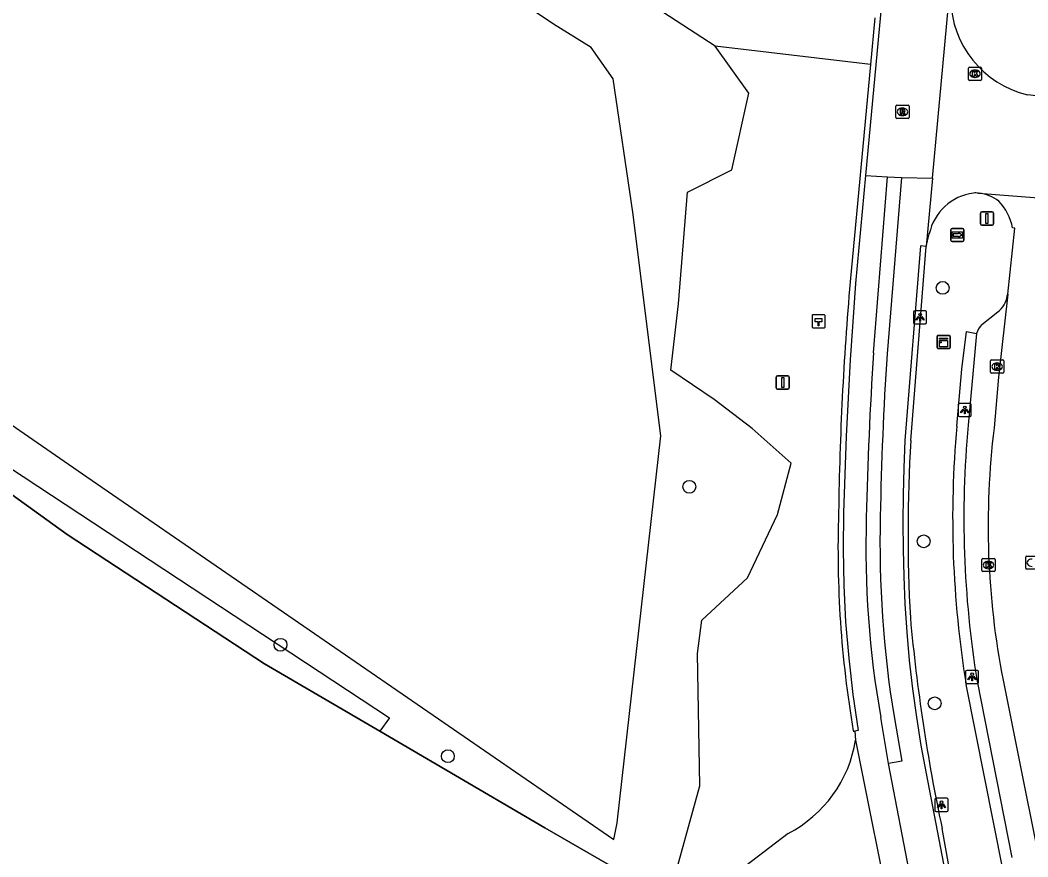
# Model space of a CAD drawing. Extents: x 160203 to 161526, y 379529 to 381797.
# Drawn here: x 160739.6 to 160816.3, y 380497.8 to 380561.5 of the extents above; entities that cross this region are included whole.
import ezdxf

# ---------------------------------------------------------------- set-up
doc = ezdxf.new("R2010")
doc.units = 0
for name, color, linetype in [('IMGEO_Boom', 7, 'Continuous'), ('IMGEO_Hectometerpaal', 7, 'Continuous'), ('IMGEO_Hek', 7, 'Continuous'), ('IMGEO_Kast', 7, 'Continuous'), ('IMGEO_Kolk', 7, 'Continuous'), ('IMGEO_Lichtpunt', 7, 'Continuous'), ('IMGEO_Loofbos', 7, 'Continuous'), ('IMGEO_Parkeervlak_open', 7, 'Continuous'), ('IMGEO_Rijbaan_lokaal_gesloten', 7, 'Continuous'), ('IMGEO_Rijbaan_lokaal_open', 7, 'Continuous'), ('IMGEO_Rioolput', 7, 'Continuous'), ('IMGEO_Sirene', 7, 'Continuous'), ('IMGEO_Verkeersbordpaal', 7, 'Continuous'), ('IMGEO_Voetpad_onverhard', 7, 'Continuous'), ('IMGEO_Voetpad_open', 7, 'Continuous'), ('IMGEO_Wegwijzer', 7, 'Continuous')]:
    doc.layers.add(name, color=color, linetype=linetype)

msp = doc.modelspace()

# ---------------------------------------------------------------- linework, layer by layer
at = {"layer": 'IMGEO_Boom'}
for centre in [(160809.825, 380541.096), (160790.529, 380525.955), (160808.385, 380521.804), (160759.399, 380513.93), (160809.221, 380509.468), (160772.148, 380505.449)]:
    msp.add_circle(centre, 0.489, dxfattribs=at)
at = {"layer": 'IMGEO_Hectometerpaal'}
for p, q in [((160800.793, 380539.052), (160799.952, 380539.052)), ((160800.793, 380539.052), (160799.952, 380539.052)), ((160799.877, 380538.968), (160799.877, 380538.127)), ((160799.877, 380538.968), (160799.877, 380538.127)), ((160800.877, 380538.136), (160800.877, 380538.977)), ((160800.877, 380538.136), (160800.877, 380538.977)), ((160799.961, 380538.052), (160800.802, 380538.052)), ((160799.961, 380538.052), (160800.802, 380538.052))]:
    msp.add_line(p, q, dxfattribs=at)
msp.add_lwpolyline([(160800.402, 380538.196), (160800.342, 380538.196), (160800.342, 380538.501), (160800.122, 380538.501), (160800.122, 380538.77), (160800.622, 380538.77), (160800.622, 380538.501), (160800.402, 380538.501), (160800.402, 380538.196)], dxfattribs=at)
for centre, start, end in [((160799.955, 380538.974), 92.4484, 184.28452), ((160799.955, 380538.974), 92.4484, 184.28452), ((160800.799, 380538.974), 2.4484, 94.28452), ((160800.799, 380538.974), 2.4484, 94.28452), ((160799.955, 380538.13), 182.4484, 274.28452), ((160799.955, 380538.13), 182.4484, 274.28452), ((160800.799, 380538.13), 272.4484, 4.28452), ((160800.799, 380538.13), 272.4484, 4.28452)]:
    msp.add_arc(centre, 0.0779, start, end, dxfattribs=at)
at = {"layer": 'IMGEO_Hek'}
for points in [[(160692.788, 380558.611), (160743.152, 380522.322), (160758.18, 380512.478), (160766.957, 380507.351)], [(160766.957, 380507.351), (160779.539, 380500), (160786.299, 380496.089)]]:
    msp.add_lwpolyline(points, dxfattribs=at)
at = {"layer": 'IMGEO_Kast'}
for p, q in [((160809.472, 380537.479), (160810.313, 380537.479)), ((160810.313, 380537.479), (160809.472, 380537.479)), ((160809.397, 380536.554), (160809.397, 380537.395)), ((160809.397, 380537.395), (160809.397, 380536.554)), ((160810.397, 380537.404), (160810.397, 380536.563)), ((160810.397, 380536.563), (160810.397, 380537.404)), ((160810.322, 380536.479), (160809.481, 380536.479)), ((160809.481, 380536.479), (160810.322, 380536.479))]:
    msp.add_line(p, q, dxfattribs=at)
for points in [[(160809.592, 380537.269), (160810.192, 380537.269), (160810.192, 380537.184), (160809.592, 380537.184), (160809.592, 380537.269)], [(160809.592, 380537.094), (160810.192, 380537.094), (160810.192, 380536.605), (160809.592, 380536.605), (160809.592, 380537.094)]]:
    msp.add_lwpolyline(points, dxfattribs=at)
msp.add_circle((160809.676, 380536.943), 0.0377, dxfattribs=at)
for centre, start, end in [((160809.475, 380537.401), 92.4484, 184.28452), ((160809.475, 380537.401), 92.4484, 184.28452), ((160810.319, 380537.401), 2.4484, 94.28452), ((160810.319, 380537.401), 2.4484, 94.28452), ((160809.475, 380536.557), 182.4484, 274.28452), ((160809.475, 380536.557), 182.4484, 274.28452), ((160810.319, 380536.557), 272.4484, 4.28452), ((160810.319, 380536.557), 272.4484, 4.28452)]:
    msp.add_arc(centre, 0.0779, start, end, dxfattribs=at)
at = {"layer": 'IMGEO_Kolk'}
for p, q in [((160811.786, 380556.97), (160811.786, 380557.822)), ((160811.861, 380557.896), (160812.713, 380557.896)), ((160812.274, 380557.676), (160812.299, 380557.676)), ((160812.787, 380557.822), (160812.787, 380556.97)), ((160812.713, 380556.896), (160811.861, 380556.896)), ((160812.297, 380557.116), (160812.272, 380557.116)), ((160813.474, 380534.682), (160813.474, 380535.534)), ((160813.549, 380535.608), (160814.401, 380535.608)), ((160813.962, 380535.388), (160813.987, 380535.388)), ((160814.475, 380535.534), (160814.475, 380534.682)), ((160814.401, 380534.608), (160813.549, 380534.608)), ((160813.985, 380534.828), (160813.96, 380534.828)), ((160816.149, 380519.75), (160816.149, 380520.602)), ((160816.224, 380520.676), (160817.076, 380520.676)), ((160812.815, 380519.574), (160812.815, 380520.426)), ((160812.89, 380520.5), (160813.742, 380520.5)), ((160813.303, 380520.28), (160813.328, 380520.28)), ((160813.816, 380520.426), (160813.816, 380519.574)), ((160813.742, 380519.5), (160812.89, 380519.5)), ((160813.326, 380519.72), (160813.301, 380519.72)), ((160817.076, 380519.676), (160816.224, 380519.676))]:
    msp.add_line(p, q, dxfattribs=at)
for points in [[(160811.786, 380556.97), (160811.786, 380557.822)], [(160811.861, 380557.896), (160812.713, 380557.896)], [(160812.107, 380557.596), (160812.23, 380557.596), (160812.23, 380557.445), (160812.36, 380557.596), (160812.524, 380557.596), (160812.378, 380557.445), (160812.531, 380557.196), (160812.379, 380557.196), (160812.294, 380557.36), (160812.23, 380557.293), (160812.23, 380557.196), (160812.107, 380557.196), (160812.107, 380557.596)], [(160812.787, 380557.822), (160812.787, 380556.97)], [(160812.713, 380556.896), (160811.861, 380556.896)], [(160813.474, 380534.682), (160813.474, 380535.534)], [(160813.549, 380535.608), (160814.401, 380535.608)], [(160813.795, 380535.308), (160813.918, 380535.308), (160813.918, 380535.157), (160814.048, 380535.308), (160814.212, 380535.308), (160814.066, 380535.157), (160814.219, 380534.908), (160814.067, 380534.908), (160813.982, 380535.072), (160813.918, 380535.005), (160813.918, 380534.908), (160813.795, 380534.908), (160813.795, 380535.308)], [(160814.475, 380535.534), (160814.475, 380534.682)], [(160814.401, 380534.608), (160813.549, 380534.608)], [(160816.149, 380519.75), (160816.149, 380520.602)], [(160816.224, 380520.676), (160817.076, 380520.676)], [(160812.815, 380519.574), (160812.815, 380520.426)], [(160812.89, 380520.5), (160813.742, 380520.5)], [(160813.136, 380520.2), (160813.259, 380520.2), (160813.259, 380520.049), (160813.389, 380520.2), (160813.553, 380520.2), (160813.407, 380520.049), (160813.56, 380519.8), (160813.408, 380519.8), (160813.323, 380519.964), (160813.259, 380519.897), (160813.259, 380519.8), (160813.136, 380519.8), (160813.136, 380520.2)], [(160813.816, 380520.426), (160813.816, 380519.574)], [(160813.742, 380519.5), (160812.89, 380519.5)], [(160817.076, 380519.676), (160816.224, 380519.676)]]:
    msp.add_lwpolyline(points, dxfattribs=at)
for centre, start, end in [((160811.863, 380557.82), 91.55205, 178.44795), ((160811.863, 380557.82), 91.55205, 178.44795), ((160812.711, 380557.82), 1.55205, 88.44795), ((160812.711, 380557.82), 1.55205, 88.44795), ((160811.863, 380556.972), 181.55205, 268.44795), ((160811.863, 380556.972), 181.55205, 268.44795), ((160812.711, 380556.972), 271.55205, 358.44795), ((160812.711, 380556.972), 271.55205, 358.44795), ((160813.551, 380535.532), 91.55205, 178.44795), ((160813.551, 380535.532), 91.55205, 178.44795), ((160814.399, 380535.532), 1.55205, 88.44795), ((160814.399, 380535.532), 1.55205, 88.44795), ((160813.551, 380534.684), 181.55205, 268.44795), ((160813.551, 380534.684), 181.55205, 268.44795), ((160814.399, 380534.684), 271.55205, 358.44795), ((160814.399, 380534.684), 271.55205, 358.44795), ((160816.226, 380520.6), 91.55205, 178.44795), ((160816.226, 380520.6), 91.55205, 178.44795), ((160812.892, 380520.424), 91.55205, 178.44795), ((160812.892, 380520.424), 91.55205, 178.44795), ((160813.74, 380520.424), 1.55205, 88.44795), ((160813.74, 380520.424), 1.55205, 88.44795), ((160812.892, 380519.576), 181.55205, 268.44795), ((160812.892, 380519.576), 181.55205, 268.44795), ((160813.74, 380519.576), 271.55205, 358.44795), ((160813.74, 380519.576), 271.55205, 358.44795), ((160816.226, 380519.752), 181.55205, 268.44795), ((160816.226, 380519.752), 181.55205, 268.44795)]:
    msp.add_arc(centre, 0.0765, start, end, dxfattribs=at)
for centre, major_axis, ratio, start_param, end_param in [((160812.273, 380557.396), (-0.387, 0.002), 0.722429, 4.712389, 7.853982), ((160812.298, 380557.396), (-0.39, 0.002), 0.717154, 1.570796, 4.712389), ((160813.961, 380535.108), (-0.387, 0.002), 0.722429, 4.712389, 7.853982), ((160813.986, 380535.108), (-0.39, 0.002), 0.717154, 1.570796, 4.712389), ((160813.302, 380520), (-0.387, 0.002), 0.722429, 4.712389, 7.853982), ((160813.327, 380520), (-0.39, 0.002), 0.717154, 1.570796, 4.712389), ((160816.636, 380520.176), (-0.387, 0.002), 0.722429, 4.712389, 7.853982)]:
    msp.add_ellipse(centre, major_axis=major_axis, ratio=ratio, start_param=start_param, end_param=end_param, dxfattribs=at)
at = {"layer": 'IMGEO_Lichtpunt'}
for p, q in [((160807.609, 380539.258), (160807.609, 380538.451)), ((160807.609, 380539.258), (160807.609, 380538.451)), ((160808.511, 380539.353), (160807.703, 380539.353)), ((160808.511, 380539.353), (160807.703, 380539.353)), ((160808.605, 380538.451), (160808.605, 380539.258)), ((160808.605, 380538.451), (160808.605, 380539.258)), ((160807.703, 380538.357), (160808.511, 380538.357)), ((160807.703, 380538.357), (160808.511, 380538.357)), ((160811.01, 380532.204), (160811.01, 380531.397)), ((160811.01, 380532.204), (160811.01, 380531.397)), ((160811.912, 380532.299), (160811.104, 380532.299)), ((160811.912, 380532.299), (160811.104, 380532.299)), ((160812.006, 380531.397), (160812.006, 380532.204)), ((160812.006, 380531.397), (160812.006, 380532.204)), ((160811.104, 380531.303), (160811.912, 380531.303)), ((160811.104, 380531.303), (160811.912, 380531.303)), ((160811.569, 380511.889), (160811.569, 380511.082)), ((160811.569, 380511.889), (160811.569, 380511.082)), ((160812.471, 380511.984), (160811.663, 380511.984)), ((160812.471, 380511.984), (160811.663, 380511.984)), ((160812.565, 380511.082), (160812.565, 380511.889)), ((160812.565, 380511.082), (160812.565, 380511.889)), ((160811.663, 380510.988), (160812.471, 380510.988)), ((160811.663, 380510.988), (160812.471, 380510.988)), ((160809.241, 380502.147), (160809.241, 380501.34)), ((160809.241, 380502.147), (160809.241, 380501.34)), ((160810.143, 380502.242), (160809.335, 380502.242)), ((160810.143, 380502.242), (160809.335, 380502.242)), ((160810.237, 380501.34), (160810.237, 380502.147)), ((160810.237, 380501.34), (160810.237, 380502.147)), ((160809.335, 380501.246), (160810.143, 380501.246)), ((160809.335, 380501.246), (160810.143, 380501.246))]:
    msp.add_line(p, q, dxfattribs=at)
for points in [[(160807.983, 380538.922), (160808.022, 380538.894), (160807.834, 380538.632), (160807.796, 380538.659), (160807.983, 380538.922)], [(160808.085, 380538.874), (160808.132, 380538.874), (160808.132, 380538.552), (160808.085, 380538.552), (160808.085, 380538.874)], [(160808.195, 380538.894), (160808.233, 380538.921), (160808.42, 380538.659), (160808.381, 380538.631), (160808.195, 380538.894)], [(160811.384, 380531.868), (160811.423, 380531.84), (160811.235, 380531.578), (160811.197, 380531.605), (160811.384, 380531.868)], [(160811.486, 380531.82), (160811.533, 380531.82), (160811.533, 380531.498), (160811.486, 380531.498), (160811.486, 380531.82)], [(160811.596, 380531.84), (160811.634, 380531.867), (160811.821, 380531.605), (160811.782, 380531.577), (160811.596, 380531.84)], [(160811.943, 380511.553), (160811.982, 380511.525), (160811.794, 380511.263), (160811.756, 380511.29), (160811.943, 380511.553)], [(160812.045, 380511.505), (160812.092, 380511.505), (160812.092, 380511.183), (160812.045, 380511.183), (160812.045, 380511.505)], [(160812.155, 380511.525), (160812.193, 380511.552), (160812.38, 380511.29), (160812.341, 380511.262), (160812.155, 380511.525)], [(160809.615, 380501.811), (160809.654, 380501.783), (160809.466, 380501.521), (160809.428, 380501.548), (160809.615, 380501.811)], [(160809.717, 380501.763), (160809.764, 380501.763), (160809.764, 380501.441), (160809.717, 380501.441), (160809.717, 380501.763)], [(160809.827, 380501.783), (160809.865, 380501.81), (160810.052, 380501.548), (160810.013, 380501.52), (160809.827, 380501.783)]]:
    msp.add_lwpolyline(points, dxfattribs=at)
for centre in [(160808.108, 380539.056), (160811.509, 380532.002), (160812.068, 380511.687), (160809.74, 380501.945)]:
    msp.add_circle(centre, 0.0994, dxfattribs=at)
for centre, start, end in [((160807.703, 380539.258), 90, 180), ((160807.703, 380539.258), 90, 180), ((160808.511, 380539.258), 0, 90), ((160808.511, 380539.258), 0, 90), ((160807.703, 380538.451), 180, 270), ((160807.703, 380538.451), 180, 270), ((160808.511, 380538.451), 270, 0), ((160808.511, 380538.451), 270, 360), ((160811.104, 380532.204), 90, 180), ((160811.104, 380532.204), 90, 180), ((160811.912, 380532.204), 0, 90), ((160811.912, 380532.204), 0, 90), ((160811.104, 380531.397), 180, 270), ((160811.104, 380531.397), 180, 270), ((160811.912, 380531.397), 270, 0), ((160811.912, 380531.397), 270, 360), ((160811.663, 380511.889), 90, 180), ((160811.663, 380511.889), 90, 180), ((160812.471, 380511.889), 0, 90), ((160812.471, 380511.889), 0, 90), ((160811.663, 380511.082), 180, 270), ((160811.663, 380511.082), 180, 270), ((160812.471, 380511.082), 270, 0), ((160812.471, 380511.082), 270, 360), ((160809.335, 380502.147), 90, 180), ((160809.335, 380502.147), 90, 180), ((160810.143, 380502.147), 0, 90), ((160810.143, 380502.147), 0, 90), ((160809.335, 380501.34), 180, 270), ((160809.335, 380501.34), 180, 270), ((160810.143, 380501.34), 270, 0), ((160810.143, 380501.34), 270, 360)]:
    msp.add_arc(centre, 0.0946, start, end, dxfattribs=at)
at = {"layer": 'IMGEO_Loofbos'}
for points in [[(160717.981, 380545.126), (160744.656, 380526.724), (160784.788, 380499.117), (160785.05, 380500.373), (160788.367, 380529.846), (160786.228, 380546.866), (160784.742, 380557.013), (160783.061, 380559.385), (160780.198, 380561.178), (160756.304, 380577.252), (160749.852, 380581.558)], [(160692.524, 380561.304), (160712.803, 380546.087), (160736.585, 380528.847), (160767.697, 380508.378), (160766.957, 380507.351)], [(160786.299, 380496.089), (160789.075, 380495.015), (160791.323, 380503.202), (160791.153, 380513.255), (160791.493, 380515.8), (160794.971, 380519.024), (160797.261, 380523.859), (160798.28, 380527.762), (160795.31, 380530.392), (160792.426, 380532.598), (160789.118, 380534.83), (160789.711, 380539.893), (160790.39, 380548.377), (160793.783, 380550.074), (160795.056, 380555.927), (160792.511, 380559.49)], [(160766.957, 380507.351), (160758.18, 380512.478), (160743.152, 380522.322), (160692.788, 380558.611)], [(160786.299, 380496.089), (160779.539, 380500), (160766.957, 380507.351)]]:
    msp.add_lwpolyline(points, dxfattribs=at)
at = {"layer": 'IMGEO_Parkeervlak_open'}
for points in [[(160814.733, 380540.48), (160814.8, 380540.619)], [(160812.812, 380538.31), (160814.023, 380539.272)]]:
    msp.add_lwpolyline(points, dxfattribs=at)
for centre, radius, start, end in [((160812.97, 380540.704), 1.778, 306.34268, 352.76769), ((160813.947, 380537.187), 1.596, 135.3092, 164.31206)]:
    msp.add_arc(centre, radius, start, end, dxfattribs=at)
at = {"layer": 'IMGEO_Rijbaan_lokaal_gesloten'}
for points in [[(160806.416, 380576.035), (160803.96, 380549.663)], [(160809.041, 380549.44), (160810.392, 380564.026)], [(160818.72, 380555.51), (160816.276, 380555.793)], [(160803.96, 380549.663), (160803.192, 380541.42), (160802.974, 380538.517), (160802.782, 380535.612), (160802.478, 380529.797), (160802.28, 380523.978), (160802.244, 380521.207), (160802.297, 380518.437), (160802.439, 380515.67), (160802.67, 380512.909), (160802.99, 380510.157), (160803.399, 380507.416), (160803.14, 380507.358)], [(160803.96, 380549.663), (160805.629, 380549.55)], [(160804.555, 380536.147), (160805.629, 380549.55)], [(160806.699, 380549.506), (160805.599, 380536.065)], [(160805.629, 380549.55), (160806.699, 380549.506)], [(160806.699, 380549.506), (160809.041, 380549.44)], [(160809.041, 380549.44), (160808.559, 380544.241)], [(160812.565, 380548.307), (160821.039, 380547.637)], [(160808.559, 380544.241), (160808.81, 380545.217)], [(160814.8, 380540.619), (160815.327, 380545.638), (160815.15, 380545.658)], [(160808.559, 380544.241), (160808.143, 380544.306), (160806.942, 380529.476), (160806.861, 380527.406), (160806.813, 380525.335), (160806.797, 380523.264), (160806.814, 380521.193), (160806.864, 380519.122), (160806.946, 380517.053), (160807.088, 380514.887), (160807.282, 380512.724), (160807.527, 380510.567), (160807.823, 380508.417), (160808.171, 380506.274), (160808.569, 380504.14), (160810.154, 380495.945)], [(160814.8, 380540.619), (160814.075, 380534.293), (160813.741, 380530.443)], [(160814.424, 380511.244), (160818.287, 380491.97), (160848.829, 380339.603)], [(160805.705, 380504.893), (160805.12, 380508.385)], [(160806.122, 380508.458), (160806.724, 380505.08), (160805.705, 380504.893)], [(160803.14, 380507.358), (160803.191, 380506.666)], [(160803.191, 380506.666), (160806.108, 380492.099)], [(160807.391, 380496.064), (160805.705, 380504.893)], [(160798.062, 380499.571), (160785.49, 380489.977)]]:
    msp.add_lwpolyline(points, dxfattribs=at)
for centre, radius, start, end in [((160818.108, 380563.255), 7.684, 181.38232, 256.20947), ((160812.699, 380544.375), 3.979, 97.70783, 167.78609), ((160812.28, 380545.237), 3.084, 84.70466, 92.14487), ((160812.288, 380545.327), 2.993, 52.74015, 84.69041), ((160811.094, 380544.876), 4.131, 10.91536, 43.30457), ((161108.959, 380516.733), 305.023, 176.35074, 178.70862), ((161053.71, 380519.359), 248.673, 176.14796, 179.00117), ((160874.878, 380523.006), 61.588, 173.06463, 191.01022), ((160887.977, 380521.737), 82.925, 178.64769, 189.21455), ((160877.323, 380521.282), 73.346, 178.18369, 190.1277), ((160793.608, 380508.192), 9.703, 297.32137, 350.95204)]:
    msp.add_arc(centre, radius, start, end, dxfattribs=at)
at = {"layer": 'IMGEO_Rijbaan_lokaal_open'}
for points in [[(160804.651, 380561.649), (160804.321, 380558.092)], [(160804.321, 380558.092), (160802.788, 380541.559)], [(160807.399, 380529.468), (160808.559, 380544.241)], [(160803.018, 380507.366), (160803.14, 380507.358)], [(160810.527, 380495.867), (160809.779, 380499.956)]]:
    msp.add_lwpolyline(points, dxfattribs=at)
for centre, radius, start, end in [((161037.308, 380520.951), 235.424, 174.97805, 179.25808), ((160924.344, 380522.434), 117.156, 176.55792, 183.16188), ((160884.584, 380521.183), 82.728, 178.04915, 189.61421), ((160945.217, 380528.551), 138.424, 185.21389, 191.9218)]:
    msp.add_arc(centre, radius, start, end, dxfattribs=at)
at = {"layer": 'IMGEO_Rioolput'}
for p, q in [((160806.264, 380554.071), (160806.264, 380554.923)), ((160806.339, 380554.997), (160807.191, 380554.997)), ((160806.752, 380554.777), (160806.777, 380554.777)), ((160807.265, 380554.923), (160807.265, 380554.071)), ((160807.191, 380553.997), (160806.339, 380553.997)), ((160806.775, 380554.217), (160806.75, 380554.217))]:
    msp.add_line(p, q, dxfattribs=at)
for points in [[(160806.264, 380554.071), (160806.264, 380554.923)], [(160806.339, 380554.997), (160807.191, 380554.997)], [(160806.853, 380554.695), (160806.601, 380554.697), (160806.601, 380554.297)], [(160806.601, 380554.297), (160806.725, 380554.297), (160806.725, 380554.459), (160806.736, 380554.459)], [(160806.779, 380554.616), (160806.725, 380554.616), (160806.725, 380554.535)], [(160806.725, 380554.535), (160806.777, 380554.535)], [(160806.783, 380554.43), (160806.854, 380554.297), (160806.994, 380554.297), (160806.929, 380554.423)], [(160807.265, 380554.923), (160807.265, 380554.071)], [(160807.191, 380553.997), (160806.339, 380553.997)]]:
    msp.add_lwpolyline(points, dxfattribs=at)
for centre, radius, start, end in [((160806.341, 380554.921), 0.0765, 91.55205, 178.44795), ((160806.341, 380554.921), 0.0765, 91.55205, 178.44795), ((160806.735, 380554.406), 0.0533, 26.02933, 88.69889), ((160806.761, 380554.724), 0.19, 274.7715, 282.96867), ((160806.785, 380554.52), 0.0964, 77.00612, 93.18647), ((160806.799, 380554.577), 0.0378, 276.66336, 79.67722), ((160806.852, 380554.585), 0.109, 350.36119, 89.41601), ((160806.85, 380554.585), 0.112, 277.58423, 350.98172), ((160806.834, 380554.37), 0.108, 29.51342, 73.79051), ((160807.189, 380554.921), 0.0765, 1.55205, 88.44795), ((160807.189, 380554.921), 0.0765, 1.55205, 88.44795), ((160806.341, 380554.073), 0.0765, 181.55205, 268.44795), ((160806.341, 380554.073), 0.0765, 181.55205, 268.44795), ((160807.189, 380554.073), 0.0765, 271.55205, 358.44795), ((160807.189, 380554.073), 0.0765, 271.55205, 358.44795)]:
    msp.add_arc(centre, radius, start, end, dxfattribs=at)
for centre, major_axis, ratio, start_param, end_param in [((160806.751, 380554.497), (-0.387, 0.002), 0.722429, 4.712389, 7.853982), ((160806.776, 380554.497), (-0.39, 0.002), 0.717154, 1.570796, 4.712389)]:
    msp.add_ellipse(centre, major_axis=major_axis, ratio=ratio, start_param=start_param, end_param=end_param, dxfattribs=at)
at = {"layer": 'IMGEO_Sirene'}
for p, q in [((160797.249, 380534.395), (160798.039, 380534.395)), ((160798.039, 380534.395), (160797.249, 380534.395)), ((160797.149, 380533.495), (160797.149, 380534.295)), ((160797.149, 380534.295), (160797.149, 380533.495)), ((160798.139, 380534.295), (160798.139, 380533.495)), ((160798.139, 380533.495), (160798.139, 380534.295)), ((160798.039, 380533.395), (160797.249, 380533.395)), ((160797.249, 380533.395), (160798.039, 380533.395))]:
    msp.add_line(p, q, dxfattribs=at)
msp.add_lwpolyline([(160797.569, 380534.27), (160797.719, 380534.27), (160797.719, 380533.52), (160797.569, 380533.52), (160797.569, 380534.27)], dxfattribs=at)
for centre, start, end in [((160797.249, 380534.295), 90, 180), ((160797.249, 380534.295), 90, 180), ((160798.039, 380534.295), 0, 90), ((160798.039, 380534.295), 360, 90), ((160797.249, 380533.495), 180, 270), ((160797.249, 380533.495), 180, 270), ((160798.039, 380533.495), 270, 0), ((160798.039, 380533.495), 270, 0)]:
    msp.add_arc(centre, 0.1, start, end, dxfattribs=at)
at = {"layer": 'IMGEO_Verkeersbordpaal'}
for p, q in [((160812.706, 380545.978), (160812.706, 380546.778)), ((160812.706, 380546.778), (160812.706, 380545.978)), ((160812.806, 380546.878), (160813.596, 380546.878)), ((160813.596, 380546.878), (160812.806, 380546.878)), ((160813.696, 380546.778), (160813.696, 380545.978)), ((160813.696, 380545.978), (160813.696, 380546.778)), ((160813.596, 380545.878), (160812.806, 380545.878)), ((160812.806, 380545.878), (160813.596, 380545.878))]:
    msp.add_line(p, q, dxfattribs=at)
msp.add_lwpolyline([(160813.126, 380546.753), (160813.276, 380546.753), (160813.276, 380546.003), (160813.126, 380546.003), (160813.126, 380546.753)], dxfattribs=at)
for centre, start, end in [((160812.806, 380546.778), 90, 180), ((160812.806, 380546.778), 90, 180), ((160813.596, 380546.778), 0, 90), ((160813.596, 380546.778), 360, 90), ((160812.806, 380545.978), 180, 270), ((160812.806, 380545.978), 180, 270), ((160813.596, 380545.978), 270, 0), ((160813.596, 380545.978), 270, 0)]:
    msp.add_arc(centre, 0.1, start, end, dxfattribs=at)
at = {"layer": 'IMGEO_Voetpad_onverhard'}
for points in [[(160792.511, 380559.49), (160785.554, 380564.034), (160751.047, 380586.623), (160748.717, 380584.317), (160749.852, 380581.558)], [(160804.321, 380558.092), (160792.511, 380559.49)]]:
    msp.add_lwpolyline(points, dxfattribs=at)
at = {"layer": 'IMGEO_Voetpad_open'}
for points in [[(160810.903, 380530.564), (160811.292, 380534.915), (160811.631, 380537.77), (160812.41, 380537.619)], [(160812.41, 380537.619), (160811.771, 380530.644)], [(160814.434, 380496.716), (160811.612, 380510.898)], [(160812.447, 380511.162), (160815.089, 380497.738)]]:
    msp.add_lwpolyline(points, dxfattribs=at)
for centre, radius, start, end in [((160889.113, 380523.538), 78.525, 174.86649, 189.26299), ((160888.696, 380523.56), 77.251, 174.73885, 189.23573)]:
    msp.add_arc(centre, radius, start, end, dxfattribs=at)
at = {"layer": 'IMGEO_Wegwijzer'}
for p, q in [((160810.454, 380544.723), (160810.454, 380545.523)), ((160810.454, 380545.523), (160810.454, 380544.723)), ((160810.554, 380545.623), (160811.344, 380545.623)), ((160811.344, 380545.623), (160810.554, 380545.623)), ((160811.444, 380545.523), (160811.444, 380544.723)), ((160811.444, 380544.723), (160811.444, 380545.523)), ((160811.344, 380544.623), (160810.554, 380544.623)), ((160810.554, 380544.623), (160811.344, 380544.623))]:
    msp.add_line(p, q, dxfattribs=at)
for points in [[(160810.555, 380545.355), (160811.343, 380545.355), (160811.343, 380544.891), (160810.555, 380544.891), (160810.555, 380545.355)], [(160810.62, 380545.207), (160810.62, 380545.123), (160810.62, 380545.039), (160811.031, 380545.039), (160811.031, 380544.956), (160811.278, 380545.123), (160811.031, 380545.29), (160811.031, 380545.207), (160810.62, 380545.207)]]:
    msp.add_lwpolyline(points, dxfattribs=at)
for centre, start, end in [((160810.554, 380545.523), 90, 180), ((160810.554, 380545.523), 90, 180), ((160811.344, 380545.523), 0, 90), ((160811.344, 380545.523), 360, 90), ((160810.554, 380544.723), 180, 270), ((160810.554, 380544.723), 180, 270), ((160811.344, 380544.723), 270, 0), ((160811.344, 380544.723), 270, 0)]:
    msp.add_arc(centre, 0.1, start, end, dxfattribs=at)

doc.saveas('drawing.dxf')
